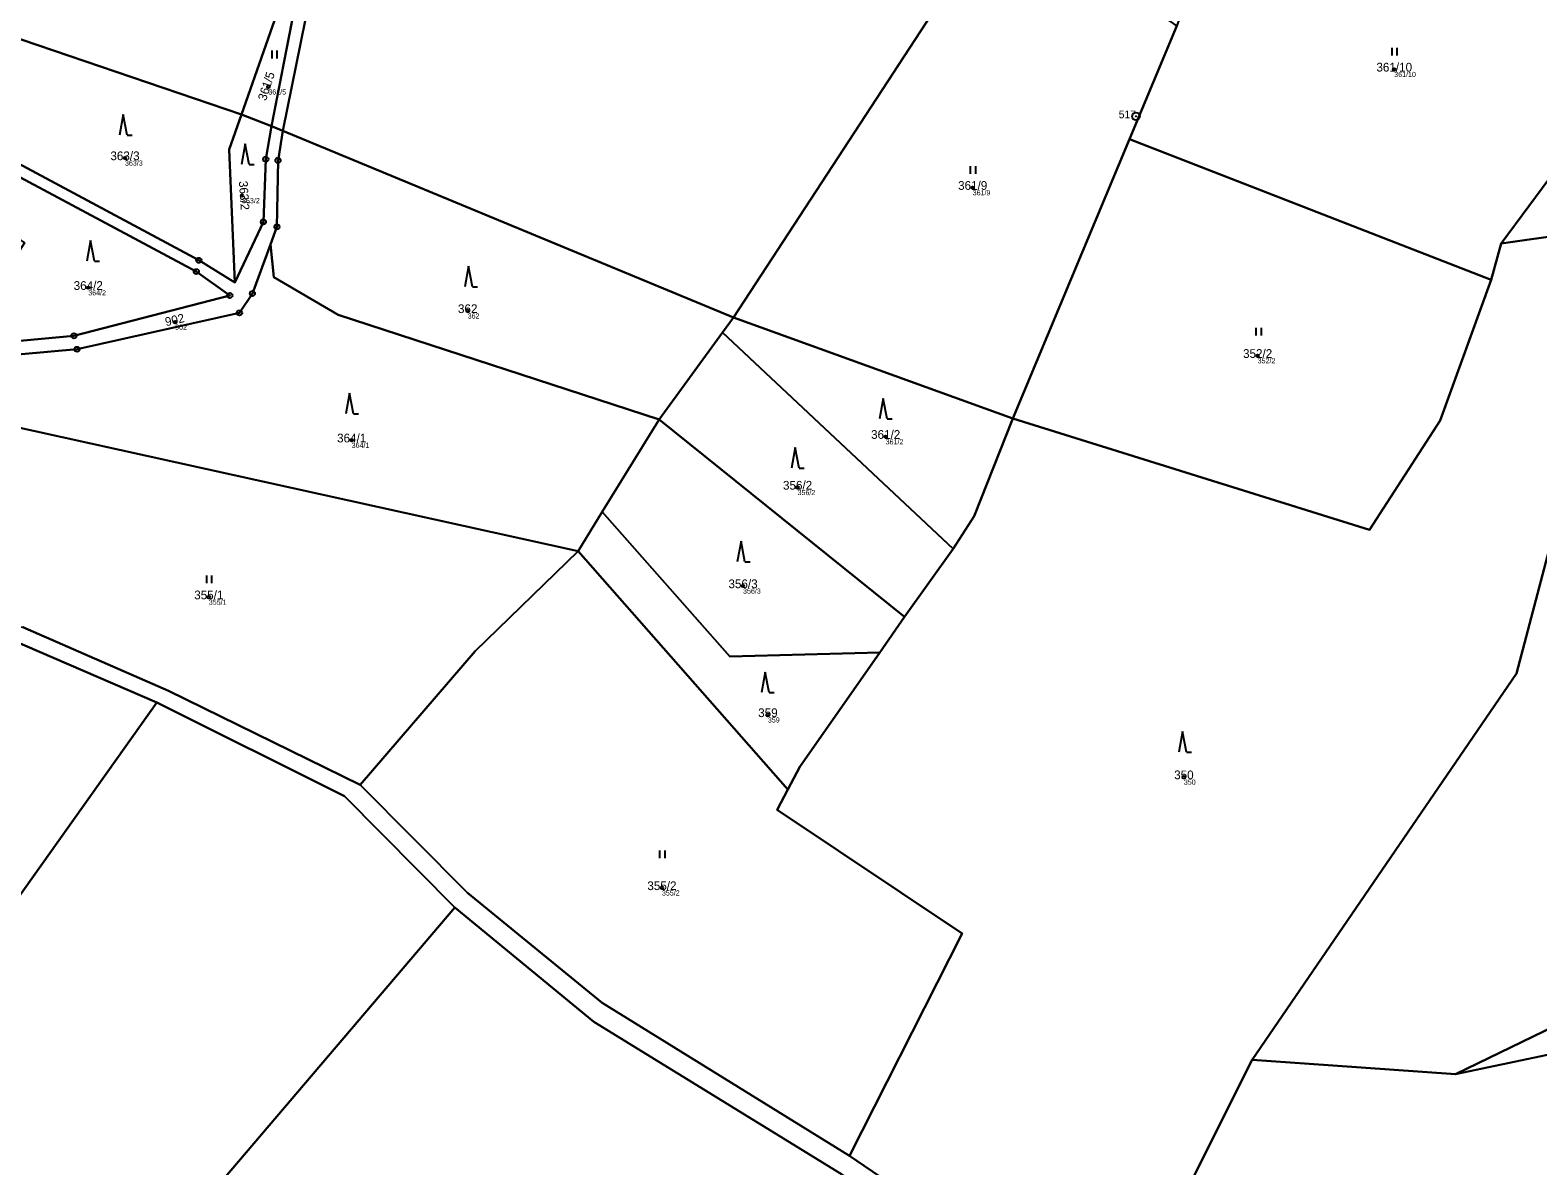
# Model space of a CAD drawing. Extents: x -644096 to -634268, y -1141430 to -1133463.
# Drawn here: x -639893.1 to -639599.6, y -1135707.1 to -1135486 of the extents above; entities that cross this region are included whole.
import ezdxf

# ---------------------------------------------------------------- set-up
doc = ezdxf.new("R2010")
doc.units = 0
for name, color, linetype in [('_CIVIL_CONSTRUCTION', 7, 'Continuous'), ('Definiční body', 7, 'Continuous'), ('Polygon parcely', 7, 'Continuous'), ('spodek_zarez', 7, 'Continuous'), ('svrsek_osa_sjezdy', 7, 'Continuous'), ('svrsek_osa_VRT', 7, 'Continuous'), ('terminal_VRT', 7, 'Continuous')]:
    doc.layers.add(name, color=color, linetype=linetype)

msp = doc.modelspace()

# ---------------------------------------------------------------- linework, layer by layer
at = {"layer": '_CIVIL_CONSTRUCTION'}
for centre, radius in [((-639677.86, -1135502.74), 0.75), ((-639677.86, -1135502.74), 0.03), ((-639847.26, -1135511.09), 0.5), ((-639847.26, -1135511.09), 0.0303), ((-639844.88, -1135511.31), 0.5), ((-639844.88, -1135511.31), 0.0303), ((-639847.73, -1135523.29), 0.5), ((-639847.73, -1135523.29), 0.0303), ((-639845.09, -1135524.24), 0.5), ((-639845.09, -1135524.24), 0.0303), ((-639860.3, -1135530.77), 0.5), ((-639860.3, -1135530.77), 0.0303), ((-639860.79, -1135532.97), 0.5), ((-639860.79, -1135532.97), 0.0303), ((-639849.87, -1135537.23), 0.5), ((-639854.27, -1135537.61), 0.5), ((-639854.27, -1135537.61), 0.0303), ((-639849.87, -1135537.23), 0.0303), ((-639852.39, -1135541.02), 0.5), ((-639852.39, -1135541.02), 0.0303), ((-639884.63, -1135545.46), 0.5), ((-639884.63, -1135545.46), 0.0303), ((-639884, -1135548.09), 0.5), ((-639884, -1135548.09), 0.0303)]:
    msp.add_circle(centre, radius, dxfattribs=at)
at = {"layer": 'Definiční body'}
for centre in [(-639627.57, -1135493.59), (-639846.76, -1135497), (-639874.68, -1135510.85), (-639851.89, -1135518.17), (-639709.64, -1135516.63), (-639881.83, -1135536.1), (-639864.91, -1135542.78), (-639807.96, -1135540.62), (-639654.16, -1135549.34), (-639830.54, -1135565.79), (-639726.58, -1135565.11), (-639743.73, -1135574.99), (-639754.35, -1135594.18), (-639858.36, -1135596.34), (-639749.51, -1135619.27), (-639668.52, -1135631.38), (-639770.14, -1135652.95)]:
    msp.add_circle(centre, 0.25, dxfattribs=at)
at = {"layer": 'Polygon parcely'}
for points in [[(-639837.8, -1135461.83), (-639822.82, -1135421.99), (-639867.77, -1135406.32), (-639895.74, -1135481.44), (-639897.72, -1135486.78), (-639851.97, -1135502.39)], [(-639703.67, -1135461.5), (-639695.49, -1135448.97), (-639742.12, -1135423.68), (-639784.96, -1135412.41), (-639819.41, -1135421.13), (-639835.16, -1135462.35), (-639843.92, -1135505.54), (-639756.22, -1135541.92)], [(-639835.16, -1135462.35), (-639819.41, -1135421.13), (-639822.82, -1135421.99), (-639837.8, -1135461.83), (-639846.17, -1135504.64), (-639843.92, -1135505.54)], [(-639608.7, -1135534.56), (-639606.77, -1135527.51), (-639574.45, -1135483.86), (-639589.09, -1135470.11), (-639615.06, -1135464.19), (-639629.2, -1135464.12), (-639658.36, -1135452.02), (-639669.87, -1135485.14), (-639679.12, -1135507.18)], [(-639837.8, -1135461.83), (-639851.97, -1135502.39), (-639846.17, -1135504.64)], [(-639679.12, -1135507.18), (-639669.87, -1135485.14), (-639703.67, -1135461.5), (-639756.22, -1135541.92), (-639701.85, -1135561.54)], [(-639589.09, -1135470.11), (-639574.45, -1135483.86), (-639606.77, -1135527.51), (-639580.74, -1135523.78), (-639573.26, -1135494.01), (-639569.83, -1135478.32)], [(-639851.97, -1135502.39), (-639897.72, -1135486.78), (-639905.51, -1135506.53), (-639860.3, -1135530.77), (-639853.31, -1135535.1), (-639854.38, -1135509.21)], [(-639846.17, -1135504.64), (-639851.97, -1135502.39), (-639854.38, -1135509.21), (-639853.31, -1135535.1), (-639847.73, -1135523.29), (-639847.26, -1135511.09)], [(-639846.36, -1135527.68), (-639845.67, -1135534.03), (-639833.15, -1135541.39), (-639770.68, -1135561.78), (-639758.32, -1135544.8), (-639756.22, -1135541.92), (-639843.92, -1135505.54), (-639844.88, -1135511.31), (-639845.09, -1135524.24)], [(-639679.12, -1135507.18), (-639701.85, -1135561.54), (-639632.39, -1135583.22), (-639618.63, -1135561.95), (-639608.7, -1135534.56)], [(-639907.11, -1135547.55), (-639884.63, -1135545.46), (-639854.27, -1135537.61), (-639860.79, -1135532.97), (-639906.37, -1135508.62), (-639909.52, -1135516.94), (-639894.24, -1135527.35)], [(-639583.23, -1135673.52), (-639561.27, -1135621.82), (-639556.46, -1135541.06), (-639561.89, -1135512.51), (-639580.74, -1135523.78), (-639603.77, -1135611.19), (-639655.24, -1135686.4), (-639640.42, -1135687.48), (-639615.64, -1135689.21)], [(-639544.39, -1135676.75), (-639531.72, -1135642.51), (-639514.22, -1135595.59), (-639530.87, -1135556.27), (-639542.6, -1135532.39), (-639550.68, -1135521.15), (-639561.89, -1135512.51), (-639556.46, -1135541.06), (-639561.27, -1135621.82), (-639583.23, -1135673.52), (-639615.64, -1135689.21), (-639561.92, -1135677.94)], [(-639722.9, -1135600.2), (-639727.74, -1135607.13), (-639743.27, -1135629.37), (-639745.63, -1135633.81), (-639747.73, -1135637.77), (-639711.7, -1135661.85), (-639733.62, -1135705.13), (-639702.89, -1135726.06), (-639697.26, -1135718.87), (-639675.85, -1135727.64), (-639655.24, -1135686.4), (-639603.77, -1135611.19), (-639580.74, -1135523.78), (-639606.77, -1135527.51), (-639608.7, -1135534.56), (-639618.63, -1135561.95), (-639632.39, -1135583.22), (-639701.85, -1135561.54), (-639709.35, -1135580.59), (-639713.41, -1135586.95)], [(-639884, -1135548.09), (-639906.45, -1135550.07), (-639909.15, -1135550.58), (-639914.87, -1135559.06), (-639786.47, -1135587.39), (-639781.76, -1135579.76), (-639770.68, -1135561.78), (-639833.15, -1135541.39), (-639845.67, -1135534.03), (-639846.36, -1135527.68), (-639849.87, -1135537.23), (-639852.39, -1135541.02)], [(-639756.22, -1135541.92), (-639758.32, -1135544.8), (-639713.41, -1135586.95), (-639709.35, -1135580.59), (-639701.85, -1135561.54)], [(-639722.9, -1135600.2), (-639713.41, -1135586.95), (-639758.32, -1135544.8), (-639770.68, -1135561.78)], [(-639894.58, -1135602.21), (-639866.18, -1135614.57), (-639828.87, -1135632.91), (-639806.51, -1135606.89), (-639786.47, -1135587.39), (-639914.87, -1135559.06), (-639920.38, -1135581.13), (-639926.78, -1135596.96)], [(-639756.9, -1135607.93), (-639727.74, -1135607.13), (-639722.9, -1135600.2), (-639770.68, -1135561.78), (-639781.76, -1135579.76)], [(-639786.47, -1135587.39), (-639745.63, -1135633.81), (-639743.27, -1135629.37), (-639727.74, -1135607.13), (-639756.9, -1135607.93), (-639781.76, -1135579.76)], [(-639733.62, -1135705.13), (-639711.7, -1135661.85), (-639747.73, -1135637.77), (-639745.63, -1135633.81), (-639786.47, -1135587.39), (-639806.51, -1135606.89), (-639828.87, -1135632.91), (-639807.99, -1135653.92), (-639781.76, -1135675.32)], [(-639949.08, -1135737.66), (-639933, -1135710.85), (-639932.63, -1135695.58), (-639915.6, -1135691.73), (-639900.67, -1135662.12), (-639868.46, -1135616.89), (-639897.04, -1135604.54), (-639918.09, -1135624.38), (-639982.82, -1135710.31)], [(-639924.63, -1135797.28), (-639874.21, -1135731.59), (-639810.43, -1135656.74), (-639831.93, -1135635.07), (-639868.46, -1135616.89), (-639900.67, -1135662.12), (-639915.6, -1135691.73), (-639914.9, -1135705.31), (-639933, -1135710.85), (-639949.08, -1135737.66), (-639972.75, -1135766.02), (-639928.51, -1135806.72)], [(-640036.65, -1135919.83), (-640051.43, -1135936.09), (-640011.39, -1135934.6), (-639999.75, -1135933.24), (-639987.27, -1135930.53), (-639967.01, -1135919.33), (-639934.54, -1135911.37), (-639788.31, -1135915.37), (-639743.86, -1135869.36), (-639713.15, -1135898.41), (-639642.47, -1135778.21), (-639659.03, -1135762.72), (-639735.18, -1135708.71), (-639783.42, -1135679.01), (-639810.43, -1135656.74), (-639874.21, -1135731.59), (-639924.63, -1135797.28), (-639928.51, -1135806.72), (-639935.08, -1135824.02), (-640004.02, -1135904.49), (-640019.31, -1135907.1)], [(-639655.24, -1135686.4), (-639675.85, -1135727.64), (-639697.26, -1135718.87), (-639702.89, -1135726.06), (-639658.97, -1135758.33), (-639642.2, -1135769.98), (-639628.07, -1135784.07), (-639600.59, -1135802.18), (-639572.74, -1135734.57), (-639567.13, -1135725.15), (-639554.33, -1135705.17), (-639544.39, -1135676.75), (-639561.92, -1135677.94), (-639615.64, -1135689.21), (-639640.42, -1135687.48)]]:
    msp.add_lwpolyline(points, close=True, dxfattribs=at)
for points in [[(-639906.45, -1135550.07), (-639884, -1135548.09), (-639852.39, -1135541.02), (-639849.87, -1135537.23), (-639846.36, -1135527.68), (-639845.09, -1135524.24), (-639844.88, -1135511.31), (-639843.92, -1135505.54), (-639846.17, -1135504.64), (-639847.26, -1135511.09), (-639847.73, -1135523.29), (-639853.31, -1135535.1), (-639860.3, -1135530.77), (-639905.51, -1135506.53)], [(-639906.37, -1135508.62), (-639860.79, -1135532.97), (-639854.27, -1135537.61), (-639884.63, -1135545.46), (-639907.11, -1135547.55)], [(-639564.17, -1135817.07), (-639600.59, -1135802.18), (-639628.07, -1135784.07), (-639642.2, -1135769.98), (-639658.97, -1135758.33), (-639702.89, -1135726.06), (-639733.62, -1135705.13), (-639781.76, -1135675.32), (-639807.99, -1135653.92), (-639828.87, -1135632.91), (-639866.18, -1135614.57), (-639894.58, -1135602.21)], [(-639897.04, -1135604.54), (-639868.46, -1135616.89), (-639831.93, -1135635.07), (-639810.43, -1135656.74), (-639783.42, -1135679.01), (-639735.18, -1135708.71), (-639659.03, -1135762.72), (-639642.47, -1135778.21), (-639627.7, -1135792.02), (-639602.24, -1135806.67), (-639565.59, -1135821.48)]]:
    msp.add_lwpolyline(points, dxfattribs=at)
at = {"layer": 'spodek_zarez'}
msp.add_circle((-638683.07, -1137056.85), 1378.08, dxfattribs=at)
at = {"layer": 'svrsek_osa_sjezdy'}
for p, q in [((-639627.98, -1135490.89), (-639627.98, -1135489.39)), ((-639626.98, -1135490.89), (-639626.98, -1135489.39)), ((-639846.04, -1135491.45), (-639846.04, -1135489.95)), ((-639845.04, -1135491.45), (-639845.04, -1135489.95)), ((-639875.02, -1135502.4), (-639875.77, -1135506.4)), ((-639874.27, -1135506.4), (-639875.02, -1135502.4)), ((-639874.27, -1135506.4), (-639873.27, -1135506.4)), ((-639851.26, -1135508.09), (-639852.01, -1135512.09)), ((-639850.51, -1135512.09), (-639851.26, -1135508.09)), ((-639850.51, -1135512.09), (-639849.51, -1135512.09)), ((-639710.05, -1135513.93), (-639710.05, -1135512.43)), ((-639709.05, -1135513.93), (-639709.05, -1135512.43)), ((-639881.36, -1135526.94), (-639882.11, -1135530.94)), ((-639880.61, -1135530.94), (-639881.36, -1135526.94)), ((-639880.61, -1135530.94), (-639879.61, -1135530.94)), ((-639807.78, -1135531.94), (-639808.53, -1135535.94)), ((-639807.03, -1135535.94), (-639807.78, -1135531.94)), ((-639807.03, -1135535.94), (-639806.03, -1135535.94)), ((-639654.42, -1135545.39), (-639654.42, -1135543.89)), ((-639653.42, -1135545.39), (-639653.42, -1135543.89)), ((-639830.96, -1135556.65), (-639831.71, -1135560.65)), ((-639830.21, -1135560.65), (-639830.96, -1135556.65)), ((-639727.04, -1135557.66), (-639727.79, -1135561.66)), ((-639726.29, -1135561.66), (-639727.04, -1135557.66)), ((-639830.21, -1135560.65), (-639829.21, -1135560.65)), ((-639726.29, -1135561.66), (-639725.29, -1135561.66)), ((-639744.19, -1135567.24), (-639744.94, -1135571.24)), ((-639743.44, -1135571.24), (-639744.19, -1135567.24)), ((-639743.44, -1135571.24), (-639742.44, -1135571.24)), ((-639754.73, -1135585.46), (-639755.48, -1135589.46)), ((-639753.98, -1135589.46), (-639754.73, -1135585.46)), ((-639753.98, -1135589.46), (-639752.98, -1135589.46)), ((-639858.77, -1135593.64), (-639858.77, -1135592.14)), ((-639857.77, -1135593.64), (-639857.77, -1135592.14)), ((-639750.02, -1135610.94), (-639750.77, -1135614.94)), ((-639749.27, -1135614.94), (-639750.02, -1135610.94)), ((-639749.27, -1135614.94), (-639748.27, -1135614.94)), ((-639668.77, -1135622.53), (-639669.52, -1135626.53)), ((-639668.02, -1135626.53), (-639668.77, -1135622.53)), ((-639668.02, -1135626.53), (-639667.02, -1135626.53)), ((-639770.53, -1135647.18), (-639770.53, -1135645.68)), ((-639769.53, -1135647.18), (-639769.53, -1135645.68))]:
    msp.add_line(p, q, dxfattribs=at)
at = {"layer": 'terminal_VRT'}
for p, q in [((-639851.97, -1135502.39), (-639837.8, -1135461.83)), ((-639846.17, -1135504.64), (-639837.8, -1135461.83)), ((-639756.22, -1135541.92), (-639703.67, -1135461.5)), ((-639851.97, -1135502.39), (-639897.72, -1135486.78)), ((-639679.12, -1135507.18), (-639669.87, -1135485.14)), ((-639846.17, -1135504.64), (-639851.97, -1135502.39)), ((-639843.92, -1135505.54), (-639846.17, -1135504.64)), ((-639756.22, -1135541.92), (-639843.92, -1135505.54)), ((-639679.12, -1135507.18), (-639701.85, -1135561.54)), ((-639608.7, -1135534.56), (-639679.12, -1135507.18)), ((-639580.74, -1135523.78), (-639606.77, -1135527.51)), ((-639606.77, -1135527.51), (-639608.7, -1135534.56)), ((-639756.22, -1135541.92), (-639758.32, -1135544.8)), ((-639701.85, -1135561.54), (-639756.22, -1135541.92)), ((-639758.32, -1135544.8), (-639770.68, -1135561.78)), ((-639713.41, -1135586.95), (-639758.32, -1135544.8)), ((-639786.47, -1135587.39), (-639914.87, -1135559.06)), ((-639770.68, -1135561.78), (-639781.76, -1135579.76)), ((-639770.68, -1135561.78), (-639722.9, -1135600.2)), ((-639781.76, -1135579.76), (-639786.47, -1135587.39)), ((-639786.47, -1135587.39), (-639745.63, -1135633.81)), ((-639713.41, -1135586.95), (-639722.9, -1135600.2)), ((-639722.9, -1135600.2), (-639727.74, -1135607.13)), ((-639868.46, -1135616.89), (-639897.04, -1135604.54)), ((-639733.62, -1135705.13), (-639702.89, -1135726.06))]:
    msp.add_line(p, q, dxfattribs=at)
for points in [[(-639843.92, -1135505.54), (-639835.16, -1135462.35), (-639819.41, -1135421.13)], [(-639589.09, -1135470.11), (-639574.45, -1135483.86), (-639606.77, -1135527.51)], [(-639851.97, -1135502.39), (-639854.38, -1135509.21), (-639853.31, -1135535.1)], [(-639905.51, -1135506.53), (-639860.3, -1135530.77), (-639853.31, -1135535.1)], [(-639853.31, -1135535.1), (-639847.73, -1135523.29), (-639847.26, -1135511.09), (-639846.17, -1135504.64)], [(-639843.92, -1135505.54), (-639844.88, -1135511.31), (-639845.09, -1135524.24), (-639846.36, -1135527.68)], [(-639907.11, -1135547.55), (-639884.63, -1135545.46), (-639854.27, -1135537.61), (-639860.79, -1135532.97), (-639906.37, -1135508.62)], [(-639615.64, -1135689.21), (-639583.23, -1135673.52), (-639561.27, -1135621.82), (-639556.46, -1135541.06), (-639561.89, -1135512.51)], [(-639580.74, -1135523.78), (-639603.77, -1135611.19), (-639655.24, -1135686.4)], [(-639846.36, -1135527.68), (-639849.87, -1135537.23), (-639852.39, -1135541.02), (-639884, -1135548.09), (-639906.45, -1135550.07), (-639909.15, -1135550.58)], [(-639846.36, -1135527.68), (-639845.67, -1135534.03), (-639833.15, -1135541.39), (-639770.68, -1135561.78)], [(-639608.7, -1135534.56), (-639618.63, -1135561.95), (-639632.39, -1135583.22), (-639701.85, -1135561.54)], [(-639701.85, -1135561.54), (-639709.35, -1135580.59), (-639713.41, -1135586.95)], [(-639781.76, -1135579.76), (-639756.9, -1135607.93), (-639727.74, -1135607.13)], [(-639828.87, -1135632.91), (-639806.51, -1135606.89), (-639786.47, -1135587.39)], [(-639926.78, -1135596.96), (-639894.58, -1135602.21), (-639866.18, -1135614.57), (-639828.87, -1135632.91)], [(-639727.74, -1135607.13), (-639743.27, -1135629.37), (-639745.63, -1135633.81)], [(-639915.6, -1135691.73), (-639900.67, -1135662.12), (-639868.46, -1135616.89)], [(-639868.46, -1135616.89), (-639831.93, -1135635.07), (-639810.43, -1135656.74)], [(-639733.62, -1135705.13), (-639781.76, -1135675.32), (-639807.99, -1135653.92), (-639828.87, -1135632.91)], [(-639745.63, -1135633.81), (-639747.73, -1135637.77), (-639711.7, -1135661.85), (-639733.62, -1135705.13)], [(-639928.51, -1135806.72), (-639924.63, -1135797.28), (-639874.21, -1135731.59), (-639810.43, -1135656.74)], [(-639810.43, -1135656.74), (-639783.42, -1135679.01), (-639735.18, -1135708.71), (-639659.03, -1135762.72), (-639642.47, -1135778.21)], [(-639544.39, -1135676.75), (-639561.92, -1135677.94), (-639615.64, -1135689.21)], [(-639655.24, -1135686.4), (-639675.85, -1135727.64), (-639697.26, -1135718.87), (-639702.89, -1135726.06)], [(-639615.64, -1135689.21), (-639640.42, -1135687.48), (-639655.24, -1135686.4)]]:
    msp.add_lwpolyline(points, dxfattribs=at)

# ---------------------------------------------------------------- texts
at = {"layer": '_CIVIL_CONSTRUCTION'}
msp.add_text('517', height=1.5, dxfattribs=at).set_placement((-639681.2, -1135503.11))
at = {"layer": 'Definiční body'}
for s, p in [('361/10', (-639627.57, -1135495.08)), ('361/5', (-639846.76, -1135498.49)), ('363/3', (-639874.68, -1135512.34)), ('363/2', (-639851.89, -1135519.66)), ('361/9', (-639709.64, -1135518.12)), ('364/2', (-639881.83, -1135537.59)), ('362', (-639807.96, -1135542.11)), ('902', (-639864.91, -1135544.27)), ('352/2', (-639654.16, -1135550.83)), ('361/2', (-639726.58, -1135566.6)), ('364/1', (-639830.54, -1135567.28)), ('356/2', (-639743.73, -1135576.48)), ('356/3', (-639754.35, -1135595.67)), ('355/1', (-639858.36, -1135597.83)), ('359', (-639749.51, -1135620.76)), ('350', (-639668.52, -1135632.87)), ('355/2', (-639770.14, -1135654.44))]:
    msp.add_text(s, height=1, dxfattribs=at).set_placement(p)
at = {"layer": 'svrsek_osa_VRT'}
for s, p in [('361/10', (-639631.04, -1135494.02)), ('363/3', (-639877.52, -1135511.28)), ('361/9', (-639712.48, -1135517.05)), ('364/2', (-639884.67, -1135536.53)), ('362', (-639809.85, -1135541.04)), ('352/2', (-639657, -1135549.77)), ('364/1', (-639833.38, -1135566.22)), ('361/2', (-639729.42, -1135565.53)), ('356/2', (-639746.57, -1135575.42)), ('355/1', (-639861.2, -1135596.77)), ('356/3', (-639757.19, -1135594.6)), ('359', (-639751.4, -1135619.7)), ('350', (-639670.41, -1135631.8)), ('355/2', (-639772.98, -1135653.38))]:
    msp.add_text(s, height=1.7, dxfattribs=at).set_placement(p)
for s, rotation, p in [('361/5', 72, (-639847.23, -1135499.83)), ('363/2', 274, (-639852.51, -1135515.37)), ('902', 13, (-639866.66, -1135543.62))]:
    msp.add_text(s, height=1.7, rotation=rotation, dxfattribs=at).set_placement(p)

doc.saveas('drawing.dxf')
